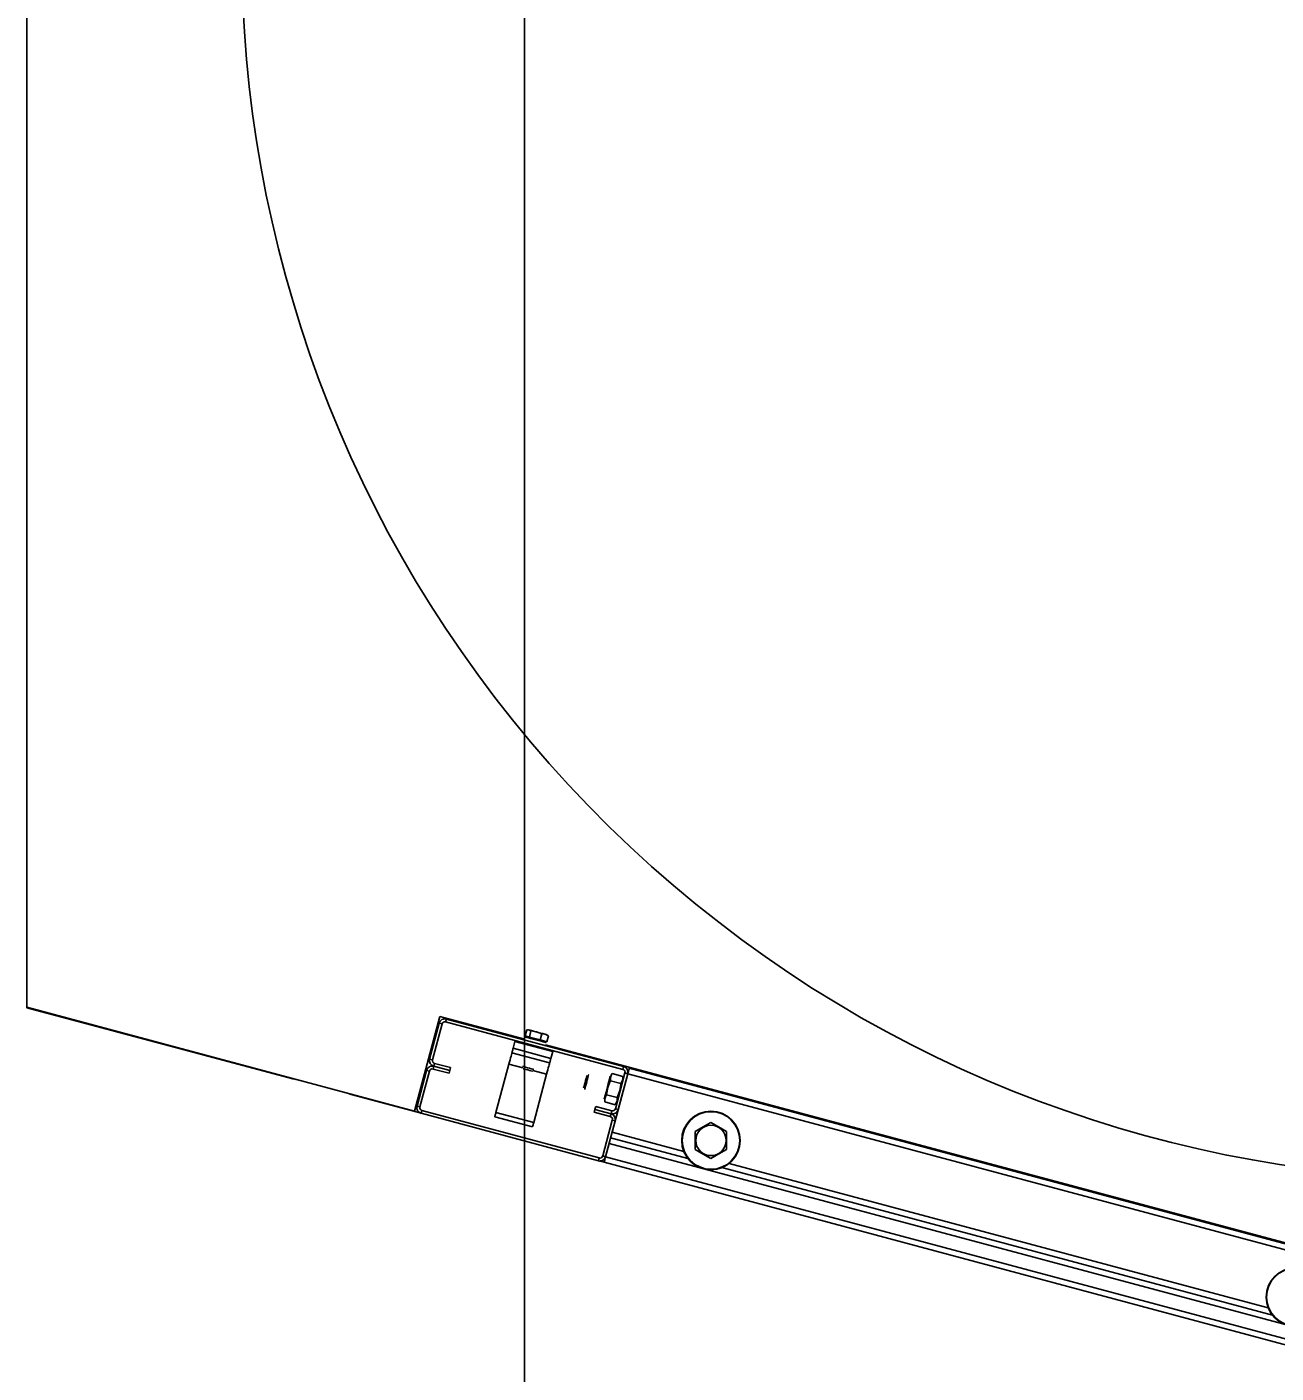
# Model space of a CAD drawing. Extents: x -264205 to -263659, y -1242401 to -1241986.
# Drawn here: x -263795.785 to -263795.177, y -1242207.417 to -1242206.762 of the extents above; entities that cross this region are included whole.
import ezdxf

# ---------------------------------------------------------------- set-up
doc = ezdxf.new("R2010")
doc.units = 0
doc.layers.add('HESCON_OSI_STAVBY_KFA', color=7, linetype='Continuous')
doc.layers.add('SITUACIA_DSP_2D', color=7, linetype='Continuous')

msp = doc.modelspace()

# ---------------------------------------------------------------- linework, layer by layer
at = {"layer": 'HESCON_OSI_STAVBY_KFA'}
msp.add_line((-263795.54279, -1242083.23724), (-263795.54279, -1242246.70724), dxfattribs=at)
at = {"layer": 'SITUACIA_DSP_2D'}
for p, q in [((-263795.7849, -1242206.7251), (-263795.7849, -1242207.23926)), ((-263795.59623, -1242207.28981), (-263795.7849, -1242207.23926)), ((-263795.7849, -1242207.23926), (-263795.7849, -1242207.23953)), ((-263795.7849, -1242207.23953), (-263795.65552, -1242207.2742)), ((-263795.58389, -1242207.24375), (-263795.59623, -1242207.28981)), ((-263795.54253, -1242207.25483), (-263795.58389, -1242207.24375)), ((-263795.58422, -1242207.24708), (-263795.58889, -1242207.26451)), ((-263795.58284, -1242207.24744), (-263795.58751, -1242207.26488)), ((-263795.58284, -1242207.24744), (-263795.58422, -1242207.24708)), ((-263795.58073, -1242207.24506), (-263795.5811, -1242207.24644)), ((-263795.49484, -1242207.26955), (-263795.5811, -1242207.24644)), ((-263795.49447, -1242207.26817), (-263795.58073, -1242207.24506)), ((-263795.54233, -1242207.25329), (-263795.54154, -1242207.25034)), ((-263795.54126, -1242207.25031), (-263795.54154, -1242207.25034)), ((-263795.54037, -1242207.25041), (-263795.54126, -1242207.25031)), ((-263795.54071, -1242207.25028), (-263795.54058, -1242207.25031)), ((-263795.54058, -1242207.25031), (-263795.54013, -1242207.25043)), ((-263795.54736, -1242207.25597), (-263795.54825, -1242207.25927)), ((-263795.54736, -1242207.25597), (-263795.52901, -1242207.26089)), ((-263795.54037, -1242207.25381), (-263795.54233, -1242207.25329)), ((-263795.54208, -1242207.25384), (-263795.54225, -1242207.2538)), ((-263795.54158, -1242207.25398), (-263795.54208, -1242207.25384)), ((-263795.54078, -1242207.25419), (-263795.54158, -1242207.25398)), ((-263795.53973, -1242207.25447), (-263795.54078, -1242207.25419)), ((-263795.53958, -1242207.25086), (-263795.54037, -1242207.25041)), ((-263795.54037, -1242207.25381), (-263795.53958, -1242207.25086)), ((-263795.53513, -1242207.25521), (-263795.54037, -1242207.25381)), ((-263795.54013, -1242207.25043), (-263795.53939, -1242207.25063)), ((-263795.53851, -1242207.2548), (-263795.53973, -1242207.25447)), ((-263795.53686, -1242207.25134), (-263795.53958, -1242207.25086)), ((-263795.53939, -1242207.25063), (-263795.53841, -1242207.25089)), ((-263795.53721, -1242207.25515), (-263795.53851, -1242207.2548)), ((-263795.53841, -1242207.25089), (-263795.53728, -1242207.2512)), ((-263795.53728, -1242207.2512), (-263795.53606, -1242207.25152)), ((-263795.5359, -1242207.2555), (-263795.53721, -1242207.25515)), ((-263795.53434, -1242207.25226), (-263795.53686, -1242207.25134)), ((-263795.53606, -1242207.25152), (-263795.53486, -1242207.25184)), ((-263795.53468, -1242207.25582), (-263795.5359, -1242207.2555)), ((-263795.53513, -1242207.25521), (-263795.53434, -1242207.25226)), ((-263795.53184, -1242207.25609), (-263795.53513, -1242207.25521)), ((-263795.53486, -1242207.25184), (-263795.53376, -1242207.25214)), ((-263795.53364, -1242207.2561), (-263795.53468, -1242207.25582)), ((-263795.53261, -1242207.25248), (-263795.53434, -1242207.25226)), ((-263795.53376, -1242207.25214), (-263795.53284, -1242207.25238)), ((-263795.53284, -1242207.25632), (-263795.53364, -1242207.2561)), ((-263795.53284, -1242207.25238), (-263795.53217, -1242207.25256)), ((-263795.53233, -1242207.25645), (-263795.53284, -1242207.25632)), ((-263795.53105, -1242207.25315), (-263795.53261, -1242207.25248)), ((-263795.53216, -1242207.2565), (-263795.53233, -1242207.25645)), ((-263795.53217, -1242207.25256), (-263795.5318, -1242207.25266)), ((-263795.53184, -1242207.25609), (-263795.53105, -1242207.25315)), ((-263795.5318, -1242207.25266), (-263795.53174, -1242207.25268)), ((-263795.54949, -1242207.26392), (-263795.54927, -1242207.26309)), ((-263795.54927, -1242207.26309), (-263795.54909, -1242207.2624)), ((-263795.54909, -1242207.2624), (-263795.54895, -1242207.26189)), ((-263795.54895, -1242207.26189), (-263795.54887, -1242207.26158)), ((-263795.54887, -1242207.26158), (-263795.54884, -1242207.26147)), ((-263795.54883, -1242207.26143), (-263795.54884, -1242207.26147)), ((-263795.53048, -1242207.26639), (-263795.54884, -1242207.26147)), ((-263795.54879, -1242207.26131), (-263795.54883, -1242207.26143)), ((-263795.54874, -1242207.2611), (-263795.54879, -1242207.26131)), ((-263795.54866, -1242207.26083), (-263795.54874, -1242207.2611)), ((-263795.54858, -1242207.26049), (-263795.54866, -1242207.26083)), ((-263795.54847, -1242207.26011), (-263795.54858, -1242207.26049)), ((-263795.54836, -1242207.2597), (-263795.54847, -1242207.26011)), ((-263795.54825, -1242207.25927), (-263795.54836, -1242207.2597)), ((-263795.52989, -1242207.26419), (-263795.54825, -1242207.25927)), ((-263795.0819, -1242207.37826), (-263795.53244, -1242207.25754)), ((-263795.52901, -1242207.26089), (-263795.52989, -1242207.26419)), ((-263795.59037, -1242207.27002), (-263795.59504, -1242207.28745)), ((-263795.58899, -1242207.27039), (-263795.59037, -1242207.27002)), ((-263795.58889, -1242207.26451), (-263795.58751, -1242207.26488)), ((-263795.58688, -1242207.268), (-263795.58724, -1242207.26938)), ((-263795.57944, -1242207.27147), (-263795.58724, -1242207.26938)), ((-263795.58651, -1242207.26662), (-263795.58688, -1242207.268)), ((-263795.58688, -1242207.268), (-263795.57908, -1242207.27009)), ((-263795.57908, -1242207.27009), (-263795.58688, -1242207.268)), ((-263795.58651, -1242207.26662), (-263795.57871, -1242207.26871)), ((-263795.57871, -1242207.26871), (-263795.57908, -1242207.27009)), ((-263795.55031, -1242207.26698), (-263795.55661, -1242207.29047)), ((-263795.55031, -1242207.26698), (-263795.55003, -1242207.26591)), ((-263795.54349, -1242207.26881), (-263795.55031, -1242207.26698)), ((-263795.55003, -1242207.26591), (-263795.54975, -1242207.26487)), ((-263795.54975, -1242207.26487), (-263795.54949, -1242207.26392)), ((-263795.54364, -1242207.26814), (-263795.54364, -1242207.26814)), ((-263795.54364, -1242207.26814), (-263795.54344, -1242207.26819)), ((-263795.54344, -1242207.26819), (-263795.54294, -1242207.26832)), ((-263795.5434, -1242207.26923), (-263795.54324, -1242207.26927)), ((-263795.54324, -1242207.26927), (-263795.54276, -1242207.2694)), ((-263795.54294, -1242207.26832), (-263795.54219, -1242207.26852)), ((-263795.54276, -1242207.2694), (-263795.54204, -1242207.26959)), ((-263795.54219, -1242207.26852), (-263795.54129, -1242207.26877)), ((-263795.54204, -1242207.26959), (-263795.54118, -1242207.26982)), ((-263795.54129, -1242207.26877), (-263795.54033, -1242207.26902)), ((-263795.54118, -1242207.26982), (-263795.54031, -1242207.27005)), ((-263795.54033, -1242207.26902), (-263795.53944, -1242207.26926)), ((-263795.54031, -1242207.27005), (-263795.53957, -1242207.27025)), ((-263795.53944, -1242207.26926), (-263795.53873, -1242207.26945)), ((-263795.53873, -1242207.26945), (-263795.53827, -1242207.26958)), ((-263795.53827, -1242207.26958), (-263795.53813, -1242207.26961)), ((-263795.5314, -1242207.26979), (-263795.53167, -1242207.27082)), ((-263795.53114, -1242207.26884), (-263795.5314, -1242207.26979)), ((-263795.53092, -1242207.268), (-263795.53114, -1242207.26884)), ((-263795.53073, -1242207.26732), (-263795.53092, -1242207.268)), ((-263795.5306, -1242207.26681), (-263795.53073, -1242207.26732)), ((-263795.53051, -1242207.2665), (-263795.5306, -1242207.26681)), ((-263795.53048, -1242207.26639), (-263795.53051, -1242207.2665)), ((-263795.53048, -1242207.26639), (-263795.53047, -1242207.26635)), ((-263795.53047, -1242207.26635), (-263795.53044, -1242207.26622)), ((-263795.53044, -1242207.26622), (-263795.53039, -1242207.26602)), ((-263795.53039, -1242207.26602), (-263795.53031, -1242207.26575)), ((-263795.53031, -1242207.26575), (-263795.53022, -1242207.26541)), ((-263795.53022, -1242207.26541), (-263795.53012, -1242207.26503)), ((-263795.53012, -1242207.26503), (-263795.53001, -1242207.26462)), ((-263795.53001, -1242207.26462), (-263795.52989, -1242207.26419)), ((-263795.49484, -1242207.26955), (-263795.49447, -1242207.26817)), ((-263795.49193, -1242207.26972), (-263795.49205, -1242207.27013)), ((-263795.49184, -1242207.26937), (-263795.49193, -1242207.26972)), ((-263795.49178, -1242207.26912), (-263795.49184, -1242207.26937)), ((-263795.49173, -1242207.26896), (-263795.49178, -1242207.26912)), ((-263795.49172, -1242207.26891), (-263795.49173, -1242207.26896)), ((-263795.49172, -1242207.26891), (-263795.11549, -1242207.36972)), ((-263795.65552, -1242207.2742), (-263795.65409, -1242207.27443)), ((-263795.65409, -1242207.27443), (-263795.65358, -1242207.27445)), ((-263795.58899, -1242207.27039), (-263795.59366, -1242207.28782)), ((-263795.57908, -1242207.27009), (-263795.57944, -1242207.27147)), ((-263795.53957, -1242207.27025), (-263795.53907, -1242207.27039)), ((-263795.53907, -1242207.27039), (-263795.53898, -1242207.27041)), ((-263795.53898, -1242207.27041), (-263795.53888, -1242207.27044)), ((-263795.53196, -1242207.2719), (-263795.5386, -1242207.27012)), ((-263795.53196, -1242207.2719), (-263795.53825, -1242207.29539)), ((-263795.53167, -1242207.27082), (-263795.53196, -1242207.2719)), ((-263795.51352, -1242207.27686), (-263795.51327, -1242207.27593)), ((-263795.51327, -1242207.27593), (-263795.51301, -1242207.27495)), ((-263795.51301, -1242207.27495), (-263795.51276, -1242207.27403)), ((-263795.51276, -1242207.27403), (-263795.51255, -1242207.27326)), ((-263795.51246, -1242207.27565), (-263795.51275, -1242207.27673)), ((-263795.51255, -1242207.27326), (-263795.51241, -1242207.27272)), ((-263795.51217, -1242207.27457), (-263795.51246, -1242207.27565)), ((-263795.51241, -1242207.27272), (-263795.51235, -1242207.27249)), ((-263795.51235, -1242207.27249), (-263795.51235, -1242207.27248)), ((-263795.5119, -1242207.27358), (-263795.51217, -1242207.27457)), ((-263795.51169, -1242207.27278), (-263795.5119, -1242207.27358)), ((-263795.51154, -1242207.27223), (-263795.51169, -1242207.27278)), ((-263795.51148, -1242207.27199), (-263795.51154, -1242207.27223)), ((-263795.51147, -1242207.27198), (-263795.51148, -1242207.27199)), ((-263795.50219, -1242207.27832), (-263795.50122, -1242207.27567)), ((-263795.50162, -1242207.2754), (-263795.50195, -1242207.27665)), ((-263795.50134, -1242207.27434), (-263795.50162, -1242207.2754)), ((-263795.50112, -1242207.27354), (-263795.50134, -1242207.27434)), ((-263795.50122, -1242207.27567), (-263795.50092, -1242207.27505)), ((-263795.50099, -1242207.27303), (-263795.50112, -1242207.27354)), ((-263795.50094, -1242207.27286), (-263795.50099, -1242207.27303)), ((-263795.50092, -1242207.27505), (-263795.5009, -1242207.27353)), ((-263795.49581, -1242207.27642), (-263795.50092, -1242207.27505)), ((-263795.5009, -1242207.27353), (-263795.50033, -1242207.27209)), ((-263795.50033, -1242207.27209), (-263795.5, -1242207.2716)), ((-263795.49246, -1242207.27166), (-263795.50008, -1242207.30011)), ((-263795.49489, -1242207.27297), (-263795.5, -1242207.2716)), ((-263795.4985, -1242207.28873), (-263795.49383, -1242207.27129)), ((-263795.49713, -1242207.2891), (-263795.49246, -1242207.27166)), ((-263795.49581, -1242207.27642), (-263795.49587, -1242207.27711)), ((-263795.49548, -1242207.27593), (-263795.49581, -1242207.27642)), ((-263795.49491, -1242207.27449), (-263795.49548, -1242207.27593)), ((-263795.49489, -1242207.27297), (-263795.49491, -1242207.27449)), ((-263795.49246, -1242207.27166), (-263795.49383, -1242207.27129)), ((-263795.49231, -1242207.27113), (-263795.49246, -1242207.27166)), ((-263795.49246, -1242207.27166), (-263795.11623, -1242207.37247)), ((-263795.49217, -1242207.27061), (-263795.49231, -1242207.27113)), ((-263795.49205, -1242207.27013), (-263795.49217, -1242207.27061)), ((-263795.62887, -1242207.28107), (-263795.62842, -1242207.28131)), ((-263795.62842, -1242207.28131), (-263795.62707, -1242207.28182)), ((-263795.62707, -1242207.28182), (-263795.59302, -1242207.29094)), ((-263795.51394, -1242207.27843), (-263795.51387, -1242207.27819)), ((-263795.51394, -1242207.27845), (-263795.51394, -1242207.27843)), ((-263795.51387, -1242207.27819), (-263795.51373, -1242207.27764)), ((-263795.51373, -1242207.27764), (-263795.51352, -1242207.27686)), ((-263795.51337, -1242207.27907), (-263795.51344, -1242207.27931)), ((-263795.51344, -1242207.27931), (-263795.51344, -1242207.27932)), ((-263795.51323, -1242207.27852), (-263795.51337, -1242207.27907)), ((-263795.51301, -1242207.27772), (-263795.51323, -1242207.27852)), ((-263795.51275, -1242207.27673), (-263795.51301, -1242207.27772)), ((-263795.5036, -1242207.28278), (-263795.50377, -1242207.28344)), ((-263795.50367, -1242207.28386), (-263795.5031, -1242207.28242)), ((-263795.50335, -1242207.28184), (-263795.5036, -1242207.28278)), ((-263795.50303, -1242207.28067), (-263795.50335, -1242207.28184)), ((-263795.5031, -1242207.28242), (-263795.50276, -1242207.28194)), ((-263795.50268, -1242207.27937), (-263795.50303, -1242207.28067)), ((-263795.50276, -1242207.28194), (-263795.50269, -1242207.28101)), ((-263795.49766, -1242207.2833), (-263795.50276, -1242207.28194)), ((-263795.50269, -1242207.28101), (-263795.50219, -1242207.27832)), ((-263795.50232, -1242207.278), (-263795.50268, -1242207.27937)), ((-263795.50195, -1242207.27665), (-263795.50232, -1242207.278)), ((-263795.49726, -1242207.28247), (-263795.49766, -1242207.2833)), ((-263795.49632, -1242207.27981), (-263795.49726, -1242207.28247)), ((-263795.49587, -1242207.27711), (-263795.49632, -1242207.27981)), ((-263795.59504, -1242207.28745), (-263795.59366, -1242207.28782)), ((-263795.59265, -1242207.28957), (-263795.59302, -1242207.29094)), ((-263795.59265, -1242207.28957), (-263795.5064, -1242207.31268)), ((-263795.50879, -1242207.2904), (-263795.50842, -1242207.28902)), ((-263795.50842, -1242207.28902), (-263795.50805, -1242207.28765)), ((-263795.50842, -1242207.28902), (-263795.50062, -1242207.29111)), ((-263795.50062, -1242207.29111), (-263795.50842, -1242207.28902)), ((-263795.50805, -1242207.28765), (-263795.50025, -1242207.28974)), ((-263795.50387, -1242207.28378), (-263795.50388, -1242207.28382)), ((-263795.50377, -1242207.28344), (-263795.50387, -1242207.28378)), ((-263795.50369, -1242207.28538), (-263795.50367, -1242207.28386)), ((-263795.49858, -1242207.28675), (-263795.50369, -1242207.28538)), ((-263795.49825, -1242207.28626), (-263795.49858, -1242207.28675)), ((-263795.4985, -1242207.28873), (-263795.49713, -1242207.2891)), ((-263795.49768, -1242207.28483), (-263795.49825, -1242207.28626)), ((-263795.49766, -1242207.2833), (-263795.49768, -1242207.28483)), ((-263795.59302, -1242207.29094), (-263795.50677, -1242207.31405)), ((-263795.55719, -1242207.29263), (-263795.5572, -1242207.29267)), ((-263795.53884, -1242207.29759), (-263795.5572, -1242207.29267)), ((-263795.55715, -1242207.29251), (-263795.55719, -1242207.29263)), ((-263795.5571, -1242207.2923), (-263795.55715, -1242207.29251)), ((-263795.55702, -1242207.29203), (-263795.5571, -1242207.2923)), ((-263795.55694, -1242207.29169), (-263795.55702, -1242207.29203)), ((-263795.55683, -1242207.29131), (-263795.55694, -1242207.29169)), ((-263795.55672, -1242207.2909), (-263795.55683, -1242207.29131)), ((-263795.55661, -1242207.29047), (-263795.55672, -1242207.2909)), ((-263795.53825, -1242207.29539), (-263795.55661, -1242207.29047)), ((-263795.53858, -1242207.29661), (-263795.53848, -1242207.29623)), ((-263795.53848, -1242207.29623), (-263795.53837, -1242207.29582)), ((-263795.53837, -1242207.29582), (-263795.53825, -1242207.29539)), ((-263795.50099, -1242207.29249), (-263795.50879, -1242207.2904)), ((-263795.50465, -1242207.31167), (-263795.49998, -1242207.29424)), ((-263795.50328, -1242207.31204), (-263795.4986, -1242207.2946)), ((-263795.50099, -1242207.29249), (-263795.50062, -1242207.29111)), ((-263795.50062, -1242207.29111), (-263795.50025, -1242207.28974)), ((-263795.4986, -1242207.2946), (-263795.49998, -1242207.29424)), ((-263795.45584, -1242207.29759), (-263795.45198, -1242207.29537)), ((-263795.45198, -1242207.29537), (-263795.44824, -1242207.29753)), ((-263795.53884, -1242207.29759), (-263795.53883, -1242207.29755)), ((-263795.53883, -1242207.29755), (-263795.5388, -1242207.29742)), ((-263795.5388, -1242207.29742), (-263795.53875, -1242207.29722)), ((-263795.53875, -1242207.29722), (-263795.53867, -1242207.29695)), ((-263795.53867, -1242207.29695), (-263795.53858, -1242207.29661)), ((-263795.50008, -1242207.30011), (-263795.46521, -1242207.30945)), ((-263795.45958, -1242207.29976), (-263795.45584, -1242207.29759)), ((-263795.45958, -1242207.30086), (-263795.45958, -1242207.29976)), ((-263795.45958, -1242207.30474), (-263795.45958, -1242207.30086)), ((-263795.44824, -1242207.29753), (-263795.44438, -1242207.29976)), ((-263795.44438, -1242207.30086), (-263795.44438, -1242207.29976)), ((-263795.44438, -1242207.30474), (-263795.44438, -1242207.30086)), ((-263795.50328, -1242207.31204), (-263795.50155, -1242207.30562)), ((-263795.12533, -1242207.40643), (-263795.50155, -1242207.30562)), ((-263795.50082, -1242207.30286), (-263795.46319, -1242207.31294)), ((-263795.46319, -1242207.31294), (-263795.50082, -1242207.30286)), ((-263795.45958, -1242207.30853), (-263795.45958, -1242207.30474)), ((-263795.45573, -1242207.31076), (-263795.45958, -1242207.30853)), ((-263795.44438, -1242207.30853), (-263795.44813, -1242207.3107)), ((-263795.44438, -1242207.30853), (-263795.44438, -1242207.30474)), ((-263795.50677, -1242207.31405), (-263795.5064, -1242207.31268)), ((-263795.50677, -1242207.31405), (-263795.50401, -1242207.31479)), ((-263795.50465, -1242207.31167), (-263795.50328, -1242207.31204)), ((-263795.50401, -1242207.31479), (-263795.504, -1242207.31474)), ((-263795.12778, -1242207.4156), (-263795.50401, -1242207.31479)), ((-263795.504, -1242207.31474), (-263795.50396, -1242207.31458)), ((-263795.50396, -1242207.31458), (-263795.50389, -1242207.31433)), ((-263795.50389, -1242207.31433), (-263795.5038, -1242207.31399)), ((-263795.5038, -1242207.31399), (-263795.50368, -1242207.31357)), ((-263795.50368, -1242207.31357), (-263795.50356, -1242207.31309)), ((-263795.50356, -1242207.31309), (-263795.50342, -1242207.31258)), ((-263795.50342, -1242207.31258), (-263795.50328, -1242207.31204)), ((-263795.12705, -1242207.41285), (-263795.50328, -1242207.31204)), ((-263795.45198, -1242207.31292), (-263795.45573, -1242207.31076)), ((-263795.44813, -1242207.3107), (-263795.45198, -1242207.31292)), ((-263795.44319, -1242207.31535), (-263795.18074, -1242207.38568)), ((-263795.44668, -1242207.31737), (-263795.17873, -1242207.38917)), ((-263795.17873, -1242207.38917), (-263795.44668, -1242207.31737))]:
    msp.add_line(p, q, dxfattribs=at)
for centre, radius in [((-263795.45198, -1242207.30415), 0.01425), ((-263795.45198, -1242207.30415), 0.01401), ((-263795.45198, -1242207.30415), 0.00739), ((-263795.16752, -1242207.38037), 0.01425), ((-263795.16752, -1242207.38037), 0.01401)]:
    msp.add_circle(centre, radius, dxfattribs=at)
for centre, radius, start, end in [((-263795.0819, -1242206.72463), 0.5985, 144.56502, 35.43498), ((-263795.58147, -1242207.24781), 0.00285, 74.99999, 165), ((-263795.58147, -1242207.24781), 0.00143, 74.99999, 165), ((-263795.5407, -1242207.25372), 0.000475, 165, 254.99999), ((-263795.53347, -1242207.25566), 0.000475, 254.99999, 345), ((-263795.58761, -1242207.27075), 0.00285, 74.99999, 165), ((-263795.58614, -1242207.26525), 0.00285, 165, 254.99999), ((-263795.58761, -1242207.27075), 0.00143, 74.99999, 165), ((-263795.58614, -1242207.26525), 0.00143, 165, 254.99999), ((-263795.49521, -1242207.27093), 0.00143, 345, 74.99999), ((-263795.49521, -1242207.27093), 0.00285, 345, 74.99999), ((-263795.59229, -1242207.28819), 0.00285, 165, 254.99999), ((-263795.59229, -1242207.28819), 0.00143, 165, 254.99999), ((-263795.49988, -1242207.28836), 0.00285, 254.99999, 345), ((-263795.49988, -1242207.28836), 0.00143, 254.99999, 345), ((-263795.50136, -1242207.29387), 0.00142, 345, 74.99999), ((-263795.50136, -1242207.29387), 0.00285, 345, 74.99999), ((-263795.50603, -1242207.3113), 0.00285, 254.99999, 345), ((-263795.50603, -1242207.3113), 0.00143, 254.99999, 345)]:
    msp.add_arc(centre, radius, start, end, dxfattribs=at)

doc.saveas('drawing.dxf')
